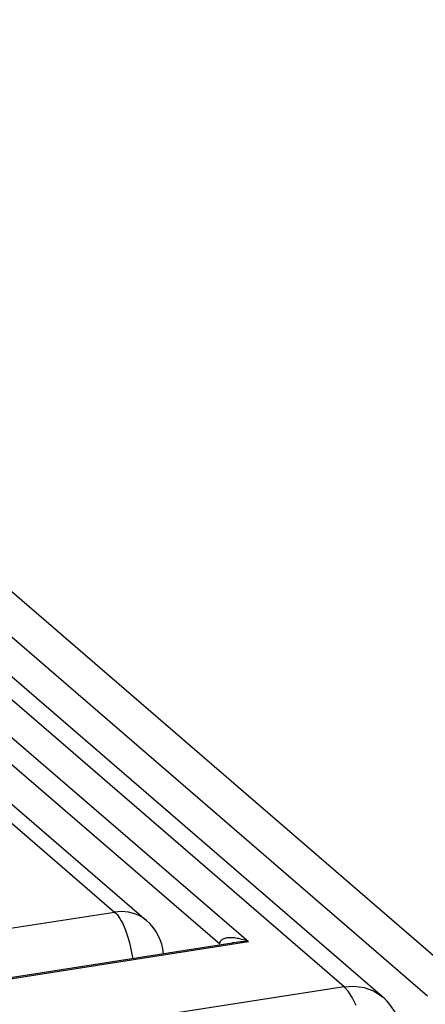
# Model space of a CAD drawing. Header units: millimetres. Extents: x -2579 to 1363, y -329 to 2298.
# Tile 276 of 280: x 1209.51 to 1217.78, y 1192.43 to 1212.52. Entities that reach past the tile are written whole.
import ezdxf

# ---------------------------------------------------------------- set-up
doc = ezdxf.new("R2010")
doc.units = ezdxf.units.MM
doc.header["$LTSCALE"] = 30.734
doc.layers.get('0').update_dxf_attribs({"linetype": 'CONTINUOUS'})

msp = doc.modelspace()

# ---------------------------------------------------------------- linework, layer by layer
at = {"color": 2}
for p, q in [((1218.289, 1193.124), (1184.716, 1222.107)), ((1216.127, 1192.787), (1182.554, 1221.77)), ((1184.256, 1221.586), (1217.83, 1192.603)), ((1183.005, 1220.617), (1214.177, 1193.707)), ((1201.081, 1204.459), (1213.591, 1193.66)), ((1201.481, 1202.914), (1211.445, 1194.311)), ((1167.602, 1187.478), (1211.445, 1194.311)), ((1203.178, 1191.992), (1214.177, 1193.707)), ((1216.127, 1192.787), (1204.378, 1190.956))]:
    msp.add_line(p, q, dxfattribs=at)
at = {"color": 7}
for p, q in [((1216.914, 1192.578), (1183.34, 1221.561)), ((1201.457, 1203.326), (1212.101, 1194.137)), ((1203.132, 1192.009), (1213.843, 1193.679))]:
    msp.add_line(p, q, dxfattribs=at)
at = {"color": 2}
for points in [[(1212.1, 1194.138), (1211.988, 1194.217), (1211.864, 1194.275), (1211.729, 1194.31), (1211.589, 1194.322), (1211.445, 1194.311)], [(1211.445, 1194.311), (1211.471, 1194.287), (1211.498, 1194.258), (1211.525, 1194.222), (1211.554, 1194.18), (1211.584, 1194.131), (1211.613, 1194.075), (1211.643, 1194.011), (1211.673, 1193.94), (1211.701, 1193.862), (1211.728, 1193.777), (1211.753, 1193.685), (1211.776, 1193.588), (1211.796, 1193.488), (1211.812, 1193.384), (1211.814, 1193.363)], [(1214.177, 1193.707), (1214.14, 1193.72), (1214.104, 1193.733), (1214.069, 1193.743), (1214.036, 1193.753), (1214.004, 1193.761), (1213.974, 1193.767), (1213.946, 1193.773), (1213.918, 1193.777), (1213.892, 1193.781), (1213.867, 1193.783), (1213.843, 1193.785), (1213.82, 1193.786), (1213.797, 1193.786), (1213.775, 1193.785), (1213.753, 1193.783), (1213.733, 1193.78), (1213.713, 1193.776), (1213.695, 1193.771), (1213.677, 1193.765), (1213.661, 1193.758), (1213.646, 1193.75), (1213.633, 1193.741), (1213.621, 1193.73), (1213.611, 1193.718), (1213.603, 1193.706), (1213.597, 1193.692), (1213.593, 1193.676)], [(1214.177, 1193.707), (1214.123, 1193.705), (1214.07, 1193.703), (1214.02, 1193.699), (1213.971, 1193.695), (1213.926, 1193.69), (1213.882, 1193.684), (1213.843, 1193.679)], [(1216.127, 1192.787), (1216.335, 1192.799), (1216.538, 1192.771), (1216.728, 1192.701), (1216.911, 1192.58)], [(1216.374, 1192.406), (1216.296, 1192.565), (1216.213, 1192.693), (1216.127, 1192.787)]]:
    msp.add_lwpolyline(points, dxfattribs=at)
at = {"color": 7}
for centre, radius, start, end in [((1211.447, 1193.38), 1, 4.6058, 49.2643), ((1216.129, 1191.67), 1.2, 3.6067, 49.3334)]:
    msp.add_arc(centre, radius, start, end, dxfattribs=at)

doc.saveas('drawing.dxf')
